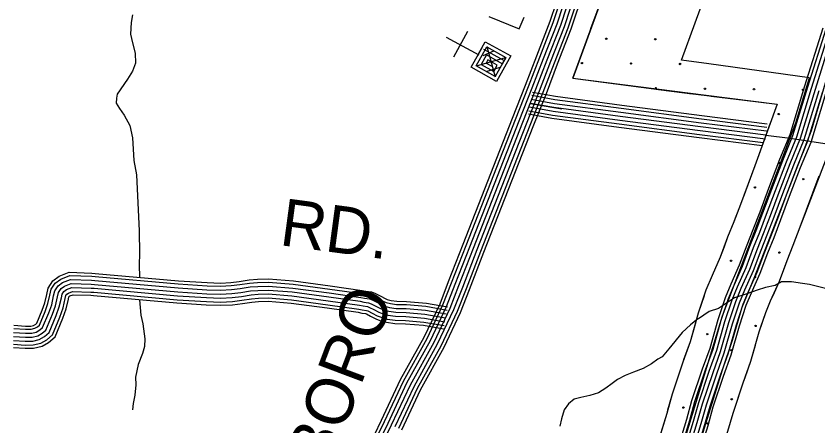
# Model space of a CAD drawing. Extents: x 1788175 to 1969470, y 584502 to 738744.
# Drawn here: x 1872337 to 1878616, y 665277 to 668489 of the extents above; entities that cross this region are included whole.
import ezdxf

# ---------------------------------------------------------------- set-up
doc = ezdxf.new("R2010")
doc.units = 0
for name, color, linetype in [('DESIGN - EROSION CONTROL - Devices', 7, 'Continuous'), ('DESIGN - ROW - Right-of-Way and Easement Labels', 7, 'Continuous'), ('DESIGN - SCRATCH - User 1', 7, 'Continuous'), ('DESIGN - TRANSPORTATION - Text', 7, 'Continuous'), ('DESIGN - UTILITIES - Cable (Underground) with Text', 7, 'Continuous'), ('SURVEY - CENTERLINE - Preliminary Text', 7, 'Continuous'), ('SURVEY - CONTOURS - Index with Text', 7, 'Continuous'), ('SURVEY - TRANSPORTATION - Roads', 7, 'Continuous'), ('SURVEY - VEGETATION - Features with Text', 7, 'Continuous')]:
    doc.layers.add(name, color=color, linetype=linetype)

msp = doc.modelspace()

# ---------------------------------------------------------------- linework, layer by layer
at = {"layer": 'DESIGN - EROSION CONTROL - Devices'}
for centre in [(1876957.6, 668310.8), (1877342.1, 668307.1), (1876767.1, 668120.4), (1877151.7, 668116.7), (1877536.3, 668112.9), (1877730.4, 667918.8), (1878114.9, 667915.1), (1878499.5, 667911.3), (1878309.1, 667720.9), (1878312.8, 667336.4), (1878501.1, 667210.5), (1878122.4, 667146), (1878314.4, 666635.5), (1877935.7, 666571), (1878127.7, 666060.5), (1877749.1, 665996), (1877937.3, 665870.1), (1877941.1, 665485.6), (1877562.4, 665421.1), (1877750.7, 665295.2)]:
    msp.add_circle(centre, 5.28, dxfattribs=at)
for centre, start, end in [((1877345.8, 667922.5), 306.13764, 219.0963), ((1878124, 666445.1), 197.3842, 119.16984)]:
    msp.add_arc(centre, 5.28, start, end, dxfattribs=at)
at = {"layer": 'DESIGN - SCRATCH - User 1'}
for points in [[(1877546.9, 668143.3), (1878296.6, 670194.1), (1876939.9, 670225.1), (1876876, 670224.6), (1876857.6, 670227.8), (1876691.7, 670255.3), (1876420.3, 670253.8), (1876248.3, 670199.3), (1876042.1, 670226), (1874788.1, 670409.3), (1874006.6, 670530.1), (1873720.1, 670573)], [(1873287.3, 669884), (1873891.1, 669789.1), (1874676.5, 669667.6), (1875939.7, 669483), (1876279.8, 669439), (1876337.5, 669439.3), (1876376.6, 669451.5), (1876422, 669467.6), (1876538.3, 669504.4), (1876632.1, 669505), (1876731.9, 669488.4), (1876813.7, 669474.2), (1876934.1, 669475), (1877232.7, 669468.2), (1876696.1, 668002.9)], [(1879028.3, 668165.3), (1878742.7, 668202), (1878561.8, 667589.6), (1878120.1, 666446.2), (1878020, 666204.5), (1877943.4, 665945.2), (1877866.9, 665715.3), (1877702, 665184.9), (1877254.4, 663776.3), (1877065.9, 663245.8), (1876995.3, 662992.4), (1876901, 662680), (1876800.9, 662438.4), (1876576.8, 661677.3)], [(1878550.1, 668005.4), (1877760.2, 668115.3), (1877546.9, 668143.3)], [(1876273.5, 661784.8), (1876452.9, 661721.2), (1877370.9, 664504.6), (1877867.3, 666140.1), (1878442.7, 667650.7), (1878550.1, 668005.4)], [(1876696.1, 668002.9), (1877740.5, 667867.5), (1878295.3, 667797.5), (1878121.1, 667314.1)], [(1878121.1, 667314.1), (1878009.1, 667012.8), (1877957.5, 666876.1), (1877908.1, 666755.1), (1877850.7, 666600.3), (1877786.1, 666454.9), (1877738, 666341.1), (1877678.4, 666160.2), (1877614.8, 665936.8), (1877558.1, 665778), (1877473, 665525.1), (1877431.1, 665375.4), (1877324.5, 665025.3)], [(1876843.3, 661926.2), (1876904.4, 662118.3), (1876992.5, 662409.1), (1877070.2, 662617.6), (1877136.1, 662822.3), (1877202.2, 663021.3), (1877275.7, 663283.4), (1877416.6, 663680.9), (1877505.2, 663909.4), (1877573.9, 664139.5), (1877667.6, 664435.5), (1877802.8, 664879.7), (1877911.1, 665235.1), (1877951.1, 665377.9), (1878030.5, 665614.1), (1878091.2, 665784.1), (1878156.5, 666013.5), (1878206.5, 666165.3), (1878244.8, 666256.1), (1878313.9, 666411.6), (1878374.1, 666573.6), (1878422.9, 666693.3), (1878477.3, 666837.3), (1878626.2, 667237.6)]]:
    msp.add_lwpolyline(points, dxfattribs=at)
at = {"layer": 'DESIGN - TRANSPORTATION - Text'}
for points in [[(1873248.8, 668497.7), (1873239.2, 668437.6), (1873233.8, 668347.6), (1873248.1, 668277.7), (1873268.6, 668197.8), (1873271, 668119.9), (1873247.5, 668057.7), (1873210, 667993.4), (1873129, 667876.9), (1873123.2, 667844.9), (1873121.5, 667806.9), (1873145.6, 667765), (1873183.8, 667711.3), (1873228.2, 667631.6), (1873248.7, 667533.7), (1873259.7, 667357.8), (1873280.4, 667243.9), (1873301, 666806.1), (1873304.1, 666626.1), (1873300.6, 666542.1), (1873303.1, 666440.5)], [(1878675.2, 666353.9), (1878611.3, 666369.5), (1878549.4, 666385.1), (1878493.6, 666392.7), (1878409.8, 666406.1), (1878330, 666405.6), (1878280.4, 666377.3), (1878204.8, 666360.8), (1878139.1, 666340.3), (1878059.6, 666311.8), (1877962.1, 666281.2), (1877922.4, 666254.9), (1877837, 666198.3), (1877763.4, 666173.8), (1877680.1, 666115.3), (1877676.1, 666115.2), (1877616.6, 666068.9), (1877551.2, 666010.4), (1877448.3, 665881.7), (1877394.9, 665819.4), (1877361.1, 665801.1), (1877313.5, 665762.8), (1877246, 665726.4), (1877172.4, 665697.9), (1877106.8, 665673.4), (1877045.2, 665641), (1877003.5, 665608.8), (1876955.9, 665572.4), (1876898.3, 665536.1), (1876830.7, 665515.6), (1876759, 665501.1), (1876707.3, 665486.8), (1876663.7, 665450.5), (1876628.1, 665402.3), (1876608.6, 665332.1), (1876595, 665276)], [(1873302.5, 666264.1), (1873315, 666144.1), (1873329.4, 666078.2), (1873346, 665958.3), (1873342.4, 665900.3), (1873326.8, 665844.2), (1873293.4, 665758), (1873272.1, 665659.9), (1873274.5, 665599.9), (1873267, 665517.8), (1873253.4, 665453.7), (1873249.8, 665403.7)]]:
    msp.add_lwpolyline(points, dxfattribs=at)
at = {"layer": 'DESIGN - UTILITIES - Cable (Underground) with Text'}
for p, q in [((1876039.2, 668485.3), (1876276.8, 668388.1)), ((1876276.8, 668388), (1876314.6, 668480.3)), ((1875871.5, 668366.4), (1875760.7, 668167))]:
    msp.add_line(p, q, dxfattribs=at)
for points in [[(1875705.7, 668323), (1875960.7, 668184.1)], [(1875951.2, 668189.3), (1875955.6, 668186.9), (1876011, 668286.6), (1876210.4, 668175.8), (1876099.6, 667976.4), (1875900.2, 668087.2), (1875983.3, 668236.7), (1875986.9, 668234.8)], [(1875995.7, 668229.8), (1876157.8, 668139.8), (1876088.6, 668015.2), (1875939, 668098.3), (1876022.1, 668247.8), (1876171.6, 668164.7), (1876143.9, 668114.9), (1876019.3, 668184.1), (1875977.8, 668109.4), (1876077.5, 668054), (1876105.1, 668103.8), (1876030.4, 668145.3), (1876016.5, 668120.4), (1876066.4, 668092.7)], [(1876022.9, 668249.4), (1876088.3, 668012.9)], [(1875941.9, 668097.6), (1876169.3, 668164.7)], [(1875993.7, 668178.9), (1876077.6, 668215.7)], [(1876018.3, 668055.1), (1876126.8, 668088.2)]]:
    msp.add_lwpolyline(points, dxfattribs=at)
at = {"layer": 'SURVEY - CENTERLINE - Preliminary Text'}
for points in [[(1877480.7, 664977.7), (1877587.8, 665329.5), (1877629.1, 665477), (1877712.3, 665724.5), (1877770.4, 665886.9), (1877834.5, 666112.3), (1877891, 666283.7), (1877935.9, 666390), (1878001.9, 666538.7), (1878060.3, 666695.8), (1878109.5, 666816.4), (1878162, 666955.5), (1878230.7, 667140.2), (1878317.5, 667366.1), (1878396.9, 667559.7), (1878513, 667941), (1878656, 668396.9)], [(1877504.3, 664970.5), (1877611.6, 665322.6), (1877652.8, 665469.7), (1877735.7, 665716.4), (1877794, 665879.4), (1877858.2, 666105), (1877914.1, 666275), (1877958.6, 666380.2), (1878024.8, 666529.4), (1878083.3, 666686.9), (1878132.5, 666807.3), (1878185.1, 666946.8), (1878253.8, 667131.4), (1878340.5, 667357), (1878420.2, 667551.4), (1878536.6, 667933.7), (1878679.6, 668389.4)], [(1877534, 664961.5), (1877641.3, 665313.9), (1877682.4, 665460.6), (1877765, 665706.2), (1877823.5, 665869.9), (1877887.8, 666096), (1877943.2, 666264.1), (1877987, 666367.8), (1878053.6, 666517.7), (1878112.2, 666675.6), (1878161.3, 666796), (1878214.1, 666935.9), (1878282.8, 667120.5), (1878369.3, 667345.5), (1878449.4, 667541), (1878566.2, 667924.6), (1878709.1, 668379.9)], [(1877563.6, 664952.5), (1877671.1, 665305.2), (1877712, 665451.5), (1877794.3, 665696), (1877853, 665860.4), (1877917.4, 666086.9), (1877972.2, 666253.2), (1878015.4, 666355.5), (1878082.3, 666506), (1878141.1, 666664.4), (1878190.2, 666784.7), (1878243.2, 666925), (1878311.8, 667109.5), (1878398.1, 667334.1), (1878478.6, 667530.6), (1878595.9, 667915.4), (1878738.6, 668370.3)], [(1877593.3, 664943.5), (1877700.8, 665296.5), (1877741.7, 665442.4), (1877823.6, 665685.9), (1877882.6, 665851), (1877947.1, 666077.8), (1878001.3, 666242.3), (1878043.9, 666343.2), (1878111, 666494.3), (1878170, 666653.1), (1878219.1, 666773.4), (1878272.2, 666914.2), (1878340.8, 667098.5), (1878426.9, 667322.6), (1878507.9, 667520.2), (1878625.5, 667906.2)], [(1877622.9, 664934.4), (1877730.6, 665287.8), (1877771.3, 665433.2), (1877852.8, 665675.7), (1877912.1, 665841.5), (1877976.7, 666068.7), (1878030.3, 666231.4), (1878072.3, 666330.9), (1878139.7, 666482.6), (1878198.9, 666641.8), (1878247.9, 666762), (1878301.2, 666903.3), (1878369.8, 667087.6), (1878455.7, 667311.2), (1878537.1, 667509.8), (1878655.1, 667897.1)], [(1877647.5, 664926.9), (1877755.3, 665280.6), (1877795.9, 665425.7), (1877877.1, 665667.3), (1877936.6, 665833.6), (1878001.3, 666061.1), (1878054.4, 666222.4), (1878095.9, 666320.6), (1878163.6, 666472.9), (1878222.9, 666632.5), (1878271.9, 666752.6), (1878325.3, 666894.3), (1878393.8, 667078.5), (1878479.6, 667301.7), (1878561.3, 667501.1), (1878679.7, 667889.5)]]:
    msp.add_lwpolyline(points, dxfattribs=at)
at = {"layer": 'SURVEY - CONTOURS - Index with Text'}
for points in [[(1875088.2, 665092.4), (1875199.2, 665322.5), (1875347.8, 665639.7), (1875533.2, 665973.1), (1875656.6, 666234.6), (1875724.1, 666408.2), (1875838, 666701.1), (1876224.7, 667687.8), (1876326.6, 667946.2), (1876414.8, 668176.6), (1876520, 668447.4), (1876617.4, 668742.5)], [(1875110.2, 665081), (1875221.5, 665311.8), (1875369.8, 665628.5), (1875555.2, 665961.8), (1875679.3, 666224.8), (1875747.2, 666399.2), (1875861, 666692.1), (1876247.7, 667678.8), (1876349.6, 667937.2), (1876437.9, 668167.7), (1876543.3, 668439), (1876640.8, 668734.6)], [(1875137.8, 665066.7), (1875249.5, 665298.5), (1875397.4, 665614.3), (1875582.8, 665947.6), (1875707.8, 666212.6), (1875776.1, 666388), (1875889.9, 666680.8), (1876276.5, 667667.4), (1876378.5, 667926), (1876466.8, 668156.5), (1876572.5, 668428.6), (1876670.2, 668724.7)], [(1875165.3, 665052.5), (1875277.5, 665285.2), (1875425, 665600.2), (1875610.4, 665933.5), (1875736.3, 666200.3), (1875805, 666376.8), (1875918.8, 666669.5), (1876305.4, 667656.1), (1876407.4, 667914.8), (1876495.7, 668145.4), (1876601.7, 668418.1), (1876699.5, 668714.7)], [(1875165.3, 665052.5), (1875277.5, 665285.2), (1875425, 665600.2), (1875610.4, 665933.5), (1875736.3, 666200.3), (1875805, 666376.8), (1875918.8, 666669.5), (1876305.4, 667656.1), (1876407.4, 667914.8), (1876495.7, 668145.4), (1876601.7, 668418.1), (1876699.5, 668714.7)], [(1875305.5, 665271.9), (1875452.7, 665586.1), (1875637.9, 665919.3), (1875764.8, 666188.1), (1875833.9, 666365.5), (1875947.6, 666658.3), (1876334.2, 667644.8), (1876436.3, 667903.6), (1876524.6, 668134.2), (1876630.9, 668407.6), (1876728.9, 668704.8)], [(1875333.5, 665258.6), (1875480.3, 665572), (1875665.5, 665905.1), (1875793.3, 666175.8), (1875862.7, 666354.3), (1875976.5, 666647), (1876363.1, 667633.4), (1876465.2, 667892.3), (1876553.6, 668123.1), (1876660.1, 668397.1), (1876758.3, 668694.9)], [(1875356.7, 665247.6), (1875503.2, 665560.3), (1875688.4, 665893.4), (1875816.9, 666165.6), (1875886.7, 666345), (1876000.5, 666637.6), (1876387, 667624), (1876489.2, 667883), (1876577.6, 668113.8), (1876684.3, 668388.4), (1876782.6, 668686.6)], [(1878215.7, 667616.6), (1877704.4, 667680.9), (1877075.8, 667763.4), (1876556.4, 667832.3), (1876375.1, 667865.4)], [(1878218.9, 667642.1), (1877707.7, 667706.4), (1877079.2, 667788.9), (1876560.4, 667857.7), (1876379.7, 667890.7)], [(1878208, 667555.1), (1877696.5, 667619.4), (1877067.7, 667701.9), (1876546.7, 667771), (1876363.9, 667804.4)], [(1878208, 667555.1), (1877696.5, 667619.4), (1877067.7, 667701.9), (1876546.7, 667771), (1876363.9, 667804.4)], [(1878211.8, 667585.9), (1877700.5, 667650.2), (1877071.8, 667732.6), (1876551.6, 667801.6), (1876369.5, 667834.9)], [(1878186.4, 667495.3), (1877688.6, 667557.9), (1877059.6, 667640.4), (1876537.1, 667709.7), (1876352.7, 667743.4)], [(1878204.1, 667524.3), (1877692.6, 667588.7), (1877063.7, 667671.2), (1876541.9, 667740.4), (1876358.3, 667773.9)], [(1878177.9, 667471.5), (1877685.5, 667533.4), (1877056.4, 667615.9), (1876533.2, 667685.3), (1876348.3, 667719.1)], [(1878208, 667555.1), (1878397.1, 667531.3), (1878722.9, 667482.3)]]:
    msp.add_lwpolyline(points, dxfattribs=at)
at = {"layer": 'SURVEY - TRANSPORTATION - Roads'}
for points in [[(1876363.9, 667804.4), (1876546.7, 667771), (1876609.2, 667762.7)], [(1872318.5, 666065.5), (1872411.9, 666059.9), (1872453.1, 666060.1), (1872474.3, 666065.1), (1872491.2, 666075.2), (1872499, 666081.5), (1872541, 666183.5), (1872562.1, 666242.6), (1872576.5, 666307.8), (1872587.9, 666357.3), (1872625, 666413.7), (1872674.6, 666449.7), (1872753.3, 666480.6), (1872930.7, 666474.8), (1872957.1, 666472.7), (1873609.1, 666414.4), (1873834.1, 666399.9), (1873936.8, 666396.6), (1874018.1, 666400.8), (1874085, 666408.6), (1874162.6, 666421.4), (1874226.1, 666426.1), (1874314.6, 666428.8), (1874509.3, 666413.3), (1874797.3, 666374.5), (1875045.9, 666339.4), (1875074.4, 666333.5), (1875119.6, 666326.6), (1875152.1, 666313.8), (1875192.1, 666294), (1875227.5, 666275.6), (1875243.7, 666268.9), (1875273.1, 666260.2), (1875317.5, 666254.1), (1875395.2, 666252.6), (1875549.7, 666238.8), (1875715.4, 666209.4)], [(1872318, 666009.7), (1872410.4, 666004.2), (1872459.7, 666004.4), (1872495.4, 666012.8), (1872523.2, 666029.4), (1872545.1, 666047.2), (1872593, 666163.5), (1872615.7, 666227.2), (1872630.9, 666295.5), (1872640, 666335.1), (1872665.9, 666374.6), (1872701.5, 666400.4), (1872762.9, 666424.5), (1872927.6, 666419.1), (1872952.4, 666417.2), (1873604.8, 666358.9), (1873831.4, 666344.2), (1873937.3, 666340.9), (1874022.8, 666345.3), (1874092.8, 666353.5), (1874169.2, 666366), (1874229, 666370.5), (1874313.2, 666373), (1874503.3, 666357.8), (1874789.7, 666319.3), (1875036.3, 666284.5), (1875064.5, 666278.6), (1875105, 666272.5), (1875129.5, 666262.8), (1875166.9, 666244.3), (1875204, 666225), (1875225.2, 666216.3), (1875261.4, 666205.6), (1875313.1, 666198.5), (1875392.2, 666196.9), (1875542.3, 666183.5), (1875705.7, 666154.5)], [(1872318.3, 666040.7), (1872411.2, 666035.2), (1872456, 666035.4), (1872483.7, 666041.9), (1872505.4, 666054.8), (1872519.5, 666066.3), (1872564.1, 666174.6), (1872585.9, 666235.8), (1872600.7, 666302.3), (1872611, 666347.4), (1872643.1, 666396.4), (1872686.5, 666427.8), (1872757.5, 666455.7), (1872929.3, 666450.1), (1872955, 666448.1), (1873607.2, 666389.8), (1873832.9, 666375.2), (1873937, 666371.9), (1874020.2, 666376.2), (1874088.5, 666384.2), (1874165.5, 666396.8), (1874227.4, 666401.4), (1874314, 666404), (1874506.6, 666388.7), (1874793.9, 666350), (1875041.7, 666315.1), (1875070, 666309.2), (1875113.2, 666302.6), (1875142, 666291.2), (1875180.9, 666271.9), (1875217.1, 666253.1), (1875235.5, 666245.5), (1875267.9, 666236), (1875315.6, 666229.4), (1875393.9, 666227.9), (1875546.4, 666214.3), (1875711.1, 666185)], [(1872317.5, 665947.6), (1872408.7, 665942.1), (1872467, 665942.5), (1872519, 665954.6), (1872558.8, 665978.4), (1872596.5, 666009), (1872650.9, 666141.3), (1872675.4, 666210), (1872691.4, 666281.8), (1872697.9, 666310.4), (1872711.5, 666331.1), (1872731.5, 666345.6), (1872773.7, 666362.1), (1872924.2, 666357.2), (1872947.3, 666355.4), (1873600, 666297.1), (1873828.4, 666282.3), (1873937.9, 666278.8), (1874028, 666283.4), (1874101.4, 666292), (1874176.5, 666304.4), (1874232.3, 666308.5), (1874311.7, 666310.9), (1874496.7, 666296.2), (1874781.2, 666257.9), (1875025.7, 666223.4), (1875053.4, 666217.6), (1875088.8, 666212.2), (1875104.3, 666206.1), (1875138.8, 666189), (1875177.8, 666168.7), (1875204.6, 666157.7), (1875248.3, 666144.8), (1875308.3, 666136.6), (1875388.8, 666135), (1875534.1, 666122), (1875694.8, 666093.5)], [(1872317.7, 665978.6), (1872409.5, 665973.1), (1872463.4, 665973.5), (1872507.2, 665983.7), (1872541, 666003.9), (1872570.8, 666028.1), (1872622, 666152.4), (1872645.6, 666218.6), (1872661.1, 666288.7), (1872668.9, 666322.7), (1872688.7, 666352.8), (1872716.5, 666373), (1872768.3, 666393.3), (1872925.9, 666388.2), (1872949.8, 666386.3), (1873602.4, 666328), (1873829.9, 666313.2), (1873937.6, 666309.8), (1874025.4, 666314.3), (1874097.1, 666322.7), (1874172.8, 666335.2), (1874230.7, 666339.5), (1874312.4, 666342), (1874500, 666327), (1874785.5, 666288.6), (1875031, 666254), (1875059, 666248.1), (1875096.9, 666242.3), (1875116.9, 666234.4), (1875152.9, 666216.6), (1875190.9, 666196.9), (1875214.9, 666187), (1875254.8, 666175.2), (1875310.7, 666167.5), (1875390.5, 666166), (1875538.2, 666152.8), (1875700.3, 666124)], [(1872317.7, 665978.6), (1872409.5, 665973.1), (1872463.4, 665973.5), (1872507.2, 665983.7), (1872541, 666003.9), (1872570.8, 666028.1), (1872622, 666152.4), (1872645.6, 666218.6), (1872661.1, 666288.7), (1872668.9, 666322.7), (1872688.7, 666352.8), (1872716.5, 666373), (1872768.3, 666393.3), (1872925.9, 666388.2), (1872949.8, 666386.3), (1873602.4, 666328), (1873829.9, 666313.2), (1873937.6, 666309.8), (1874025.4, 666314.3), (1874097.1, 666322.7), (1874172.8, 666335.2), (1874230.7, 666339.5), (1874312.4, 666342), (1874500, 666327), (1874785.5, 666288.6), (1875031, 666254), (1875059, 666248.1), (1875096.9, 666242.3), (1875116.9, 666234.4), (1875152.9, 666216.6), (1875190.9, 666196.9), (1875214.9, 666187), (1875254.8, 666175.2), (1875310.7, 666167.5), (1875390.5, 666166), (1875538.2, 666152.8), (1875700.3, 666124)], [(1872317, 665890.8), (1872407.1, 665885.4), (1872473.7, 665885.8), (1872540.5, 665901.4), (1872591.4, 665931.8), (1872643.4, 665974), (1872703.9, 666121), (1872730, 666194.2), (1872746.7, 666269.4), (1872750.9, 666287.8), (1872753.2, 666291.3), (1872759, 666295.4), (1872783.5, 666305), (1872921.1, 666300.6), (1872942.5, 666298.9), (1873595.7, 666240.5), (1873825.7, 666225.6), (1873938.5, 666222.1), (1874032.7, 666226.9), (1874109.3, 666235.9), (1874183.2, 666248), (1874235.3, 666251.9), (1874310.3, 666254.1), (1874490.7, 666239.8), (1874773.5, 666201.7), (1875015.9, 666167.5), (1875043.4, 666161.8), (1875073.9, 666157.1), (1875081.3, 666154.2), (1875113.2, 666138.4), (1875153.9, 666117.2), (1875185.7, 666104.1), (1875236.3, 666089.2), (1875303.9, 666079.9), (1875385.8, 666078.3), (1875526.6, 666065.8), (1875684.9, 666037.6)], [(1872317.2, 665916.6), (1872407.8, 665911.1), (1872470.7, 665911.5), (1872530.7, 665925.5), (1872576.6, 665953), (1872622.1, 665989.9), (1872679.9, 666130.2), (1872705.3, 666201.4), (1872721.6, 666275), (1872726.9, 666298), (1872734.3, 666309.3), (1872746.5, 666318.2), (1872779, 666330.9), (1872922.5, 666326.3), (1872944.7, 666324.5), (1873597.7, 666266.1), (1873826.9, 666251.3), (1873938.2, 666247.8), (1874030.6, 666252.5), (1874105.8, 666261.3), (1874180.2, 666273.6), (1874233.9, 666277.6), (1874310.9, 666279.9), (1874493.4, 666265.3), (1874777, 666227.2), (1875020.3, 666192.9), (1875047.9, 666187.1), (1875080.6, 666182.1), (1875091.7, 666177.7), (1875124.8, 666161.4), (1875164.7, 666140.6), (1875194.3, 666128.4), (1875241.8, 666114.4), (1875305.9, 666105.6), (1875387.2, 666104), (1875530, 666091.3), (1875689.4, 666062.9)]]:
    msp.add_lwpolyline(points, dxfattribs=at)
at = {"layer": 'SURVEY - VEGETATION - Features with Text'}
for points in [[(1876696.1, 668002.9), (1877232.7, 669468.2), (1876934.1, 669475), (1876813.7, 669474.2), (1876731.9, 669488.4), (1876632.1, 669505), (1876538.3, 669504.4), (1876422, 669467.6), (1876376.6, 669451.5), (1876337.5, 669439.3), (1876279.8, 669439), (1875939.7, 669483), (1874676.5, 669667.6), (1873891.1, 669789.1), (1873178, 669901.1), (1872438.8, 670013.1), (1872100.9, 670064.3)], [(1876838.5, 668391.6), (1876929.3, 668639.5)], [(1876696.1, 668002.9), (1876786.9, 668250.8)], [(1876696.1, 668002.9), (1877470.1, 667900.2), (1878295.3, 667797.5), (1878121.1, 667314.1)], [(1876696.1, 668002.9), (1876957.8, 667968.1)], [(1877106.5, 667948.4), (1877368.3, 667913.7)], [(1877368.3, 667913.7), (1877470.1, 667900.2), (1877630.1, 667880.3)], [(1877779, 667861.8), (1878041, 667829.2)], [(1877911.1, 665235.1), (1877951.1, 665377.9), (1878030.5, 665614.1), (1878091.2, 665784.1), (1878156.5, 666013.5), (1878206.5, 666165.3), (1878244.8, 666256.1), (1878313.9, 666411.6), (1878374.1, 666573.6), (1878422.9, 666693.3), (1878477.3, 666837.3), (1878545.6, 667021.1), (1878844, 667798.9)], [(1878041, 667829.2), (1878295.3, 667797.5), (1878292.7, 667790.3)], [(1878241.9, 667649.2), (1878152.4, 667400.8)], [(1878152.4, 667400.8), (1878121.1, 667314.1)], [(1878121.1, 667314.1), (1878009.1, 667012.8), (1877957.5, 666876.1), (1877908.1, 666755.1), (1877850.7, 666600.3), (1877786.1, 666454.9), (1877738, 666341.1), (1877678.4, 666160.2), (1877614.8, 665936.8), (1877558.1, 665778), (1877473, 665525.1), (1877431.1, 665375.4), (1877324.5, 665025.3)], [(1878121.1, 667314.1), (1878029.1, 667066.6)], [(1878511.7, 666929.8), (1878545.6, 667021.1), (1878605.3, 667176.6)], [(1877976.4, 666926.2), (1877957.5, 666876.1), (1877908.1, 666755.1), (1877880.4, 666680.3)], [(1878418.6, 666682.8), (1878422.9, 666693.3), (1878477.3, 666837.3), (1878511.7, 666929.8)], [(1877880.4, 666680.3), (1877850.7, 666600.3), (1877786.1, 666454.9), (1877778.4, 666436.9)], [(1878263.9, 666298.9), (1878313.9, 666411.6), (1878362.9, 666543.5)], [(1877723.6, 666297.4), (1877678.4, 666160.2), (1877645.7, 666045.2)], [(1878169.4, 666052.7), (1878206.5, 666165.3), (1878244.8, 666256.1), (1878263.9, 666298.9)], [(1877645.7, 666045.2), (1877614.8, 665936.8), (1877563.9, 665794.3)], [(1878046, 665657.7), (1878091.2, 665784.1), (1878126.7, 665908.9)], [(1877515.8, 665652.3), (1877473, 665525.1), (1877438, 665400.1)], [(1877961.1, 665407.7), (1878030.5, 665614.1), (1878046, 665657.7)], [(1877438, 665400.1), (1877431.1, 665375.4), (1877361.6, 665147.4)]]:
    msp.add_lwpolyline(points, dxfattribs=at)

# ---------------------------------------------------------------- texts
at = {"layer": 'DESIGN - ROW - Right-of-Way and Easement Labels'}
for s, height, rotation, p in [('RD.', 370, 352.33626, (1874391.7, 666695.1)), ('MURFREESBORO', 369.999, 69.38376, (1873806.2, 662317.7))]:
    msp.add_text(s, height=height, rotation=rotation, dxfattribs=at).set_placement(p)

doc.saveas('drawing.dxf')
